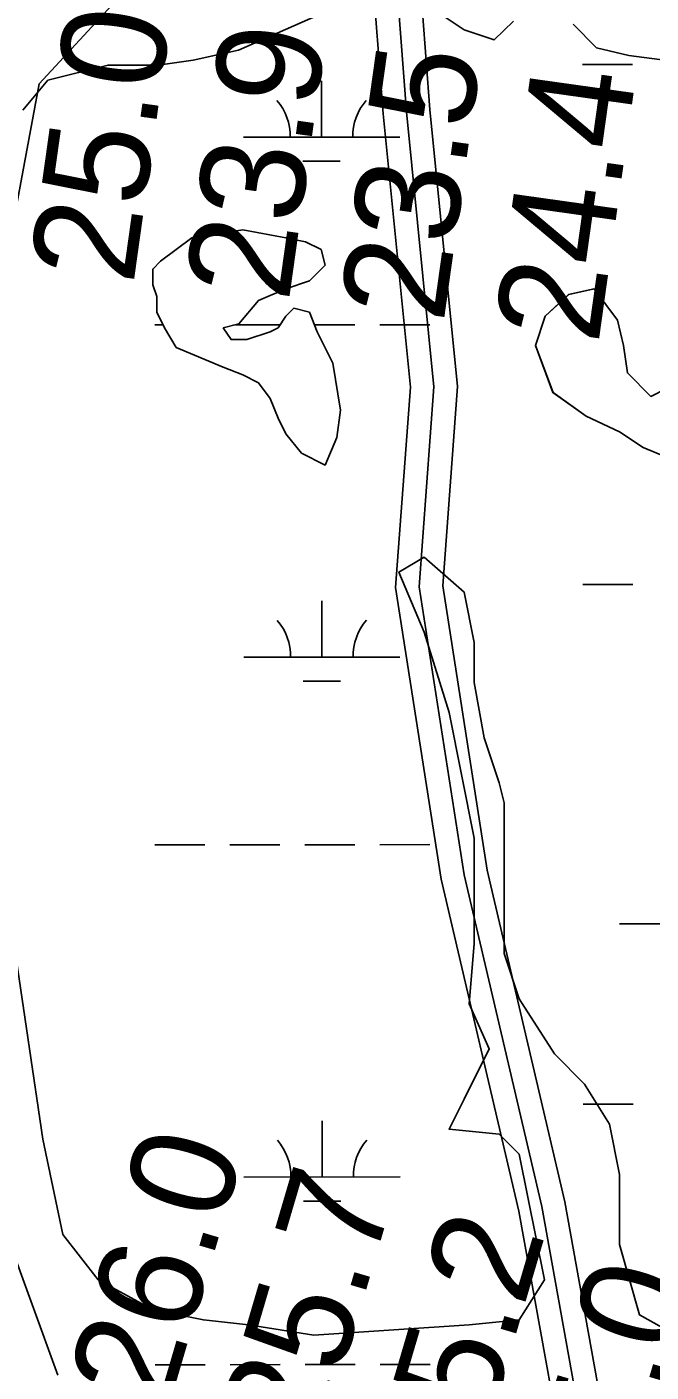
# Model space of a CAD drawing. Extents: x 3279314 to 3317160, y 734079 to 759431.
# Drawn here: x 3307338 to 3307738, y 743379 to 744240 of the extents above; entities that cross this region are included whole.
import ezdxf

# ---------------------------------------------------------------- set-up
doc = ezdxf.new("R2010")
doc.units = 0
for name, color, linetype in [('V-RIVR-RANG', 7, 'Continuous'), ('V-ROAD-CNTR', 7, 'Continuous'), ('V-SITE-VEGE', 7, 'Continuous'), ('V-TOPO-MAJR', 7, 'Continuous'), ('V-WETL-SWMP', 7, 'Continuous')]:
    doc.layers.add(name, color=color, linetype=linetype)

msp = doc.modelspace()

# ---------------------------------------------------------------- linework, layer by layer
at = {"layer": 'V-ROAD-CNTR'}
for points in [[(3307587.82, 745332.86), (3307581.48, 745024.05), (3307582.35, 744780.07), (3307585.5, 744666.86), (3307585.95, 744494.61), (3307558.86, 744281.65), (3307566.28, 744184.64), (3307583.65, 744009.72), (3307574.17, 743881.4), (3307603.3, 743694.88), (3307653.03, 743482.43), (3307691.15, 743271.18)], [(3307602.82, 745332.92), (3307596.48, 745023.93), (3307597.35, 744780.31), (3307600.5, 744667.09), (3307600.95, 744493.67), (3307573.93, 744281.27), (3307581.23, 744185.95), (3307598.71, 744009.91), (3307589.25, 743882.01), (3307618.03, 743697.75), (3307667.72, 743485.47), (3307705.82, 743274.33)], [(3307602.82, 745332.92), (3307596.48, 745023.93), (3307597.35, 744780.31), (3307600.5, 744667.09), (3307600.95, 744493.67), (3307573.93, 744281.27), (3307581.23, 744185.95), (3307598.71, 744009.91), (3307589.25, 743882.01), (3307618.03, 743697.75), (3307667.72, 743485.47), (3307705.82, 743274.33)], [(3307617.83, 745332.98), (3307611.48, 745023.8), (3307612.35, 744780.54), (3307615.5, 744667.32), (3307615.95, 744492.74), (3307589, 744280.9), (3307596.17, 744187.27), (3307613.76, 744010.09), (3307604.34, 743882.62), (3307632.77, 743700.62), (3307682.41, 743488.51), (3307720.49, 743277.49)]]:
    msp.add_lwpolyline(points, dxfattribs=at)
at = {"layer": 'V-SITE-VEGE'}
for points in [[(3307335.58, 744186.86), (3307351.64, 744206.13), (3307390.15, 744215.77), (3307422.25, 744215.77), (3307444.72, 744218.98), (3307473.61, 744225.4), (3307524.97, 744247.89)], [(3307598.8, 744251.1), (3307618.06, 744238.25), (3307637.32, 744231.83), (3307649.58, 744243.82)], [(3307687.77, 744241.91), (3307702.81, 744226.87), (3307723.47, 744221.85), (3307747.9, 744218.72)], [(3307747.58, 744008.75), (3307737.56, 744003.73), (3307722.53, 744018.78), (3307720.03, 744036.33), (3307716.27, 744052.62), (3307701.24, 744072.68), (3307684.96, 744068.92), (3307669.93, 744055.13), (3307663.66, 744036.33), (3307674.94, 744006.24), (3307696.23, 743991.2), (3307717.52, 743981.17), (3307732.56, 743971.14), (3307747.58, 743964.87)], [(3307592.38, 743901.01), (3307576.33, 743891.38), (3307592.38, 743852.84), (3307608.43, 743801.45), (3307624.48, 743721.15), (3307624.48, 743689.04), (3307624.48, 743653.7), (3307621.27, 743615.16), (3307634.11, 743586.26), (3307618.06, 743554.14), (3307608.43, 743534.87), (3307640.53, 743531.66), (3307653.37, 743518.81), (3307669.42, 743438.51), (3307653.37, 743412.82), (3307621.27, 743409.61), (3307573.12, 743406.4), (3307521.76, 743403.18), (3307480.03, 743409.61), (3307451.14, 743412.82), (3307419.04, 743419.24), (3307383.73, 743438.51), (3307361.27, 743467.42), (3307348.42, 743528.44), (3307322.75, 743701.88)], [(3308051.01, 743376.11), (3307948.68, 743387.12), (3307890.9, 743387.12), (3307842.75, 743387.12), (3307801.02, 743393.55), (3307759.29, 743399.97), (3307730.4, 743416.03), (3307717.56, 743461), (3307717.56, 743505.96), (3307711.15, 743538.08), (3307695.1, 743563.77), (3307675.83, 743583.05), (3307653.37, 743618.38), (3307643.74, 743647.28), (3307643.74, 743724.36), (3307643.74, 743743.64), (3307640.53, 743756.48), (3307630.9, 743785.39), (3307624.48, 743820.72), (3307624.48, 743846.41), (3307618.06, 743878.53), (3307592.38, 743901.01)]]:
    msp.add_lwpolyline(points, dxfattribs=at)
msp.add_lwpolyline([(3307443.84, 744105.27), (3307423.79, 744090.23), (3307418.79, 744085.21), (3307418.79, 744075.19), (3307421.29, 744067.67), (3307421.29, 744057.64), (3307426.3, 744047.61), (3307433.81, 744035.07), (3307463.88, 744022.54), (3307476.4, 744017.52), (3307486.43, 744012.51), (3307493.94, 744002.48), (3307498.95, 743989.94), (3307503.96, 743979.92), (3307513.98, 743967.38), (3307529.01, 743959.86), (3307536.53, 743977.41), (3307539.03, 743994.96), (3307534.02, 744025.04), (3307524, 744045.1), (3307518.99, 744057.64), (3307508.97, 744060.15), (3307503.96, 744055.13), (3307498.95, 744047.61), (3307493.94, 744045.1), (3307478.91, 744040.09), (3307468.89, 744040.09), (3307463.88, 744047.61), (3307473.9, 744050.12), (3307486.43, 744065.16), (3307503.96, 744072.68), (3307518.99, 744077.69), (3307529.01, 744087.72), (3307526.51, 744097.75), (3307516.49, 744102.77), (3307503.96, 744105.27), (3307476.4, 744110.28)], close=True, dxfattribs=at)
at = {"layer": 'V-TOPO-MAJR'}
msp.add_lwpolyline([(3308173.87, 745233.98), (3308159.49, 744980.56), (3308158.23, 744964.84), (3308156.47, 744949.19), (3308153.97, 744933.64), (3308150.97, 744918.16), (3308126.91, 744807.86), (3308121.09, 744784.37), (3308114.41, 744761.16), (3308106.44, 744738.35), (3308097.62, 744715.82), (3308087.19, 744694.09), (3308075.51, 744673.12), (3308061.97, 744653.32), (3308047.17, 744634.28), (3308022.86, 744605.81), (3308014.77, 744598.2), (3307434.18, 744299.28), (3307346.12, 744203.68), (3307289.48, 743900.42), (3307280.87, 743648.94), (3307308.48, 743513.14), (3307357.97, 743377.56)], dxfattribs=at)
at = {"layer": 'V-WETL-SWMP'}
for p, q in [((3307702.8, 744226.87), (3307687.77, 744241.91)), ((3307702.8, 744226.87), (3307687.77, 744241.91)), ((3307723.47, 744221.85), (3307702.8, 744226.87)), ((3307723.47, 744221.85), (3307702.8, 744226.87)), ((3307747.9, 744218.72), (3307723.47, 744221.85)), ((3307747.9, 744218.72), (3307723.47, 744221.85)), ((3307693.84, 744216.18), (3307725.84, 744216.19)), ((3307526.8, 744169.66), (3307526.79, 744205.66)), ((3307476.8, 744169.64), (3307576.8, 744169.69)), ((3307514.81, 744154.22), (3307538.81, 744154.24)), ((3307443.83, 744105.27), (3307476.4, 744110.29)), ((3307443.83, 744105.27), (3307476.4, 744110.29)), ((3307476.4, 744110.29), (3307503.96, 744105.27)), ((3307476.4, 744110.29), (3307503.96, 744105.27)), ((3307423.79, 744090.23), (3307443.83, 744105.27)), ((3307423.79, 744090.23), (3307443.83, 744105.27)), ((3307503.96, 744105.27), (3307516.48, 744102.76)), ((3307503.96, 744105.27), (3307516.48, 744102.76)), ((3307516.48, 744102.76), (3307526.5, 744097.75)), ((3307516.48, 744102.76), (3307526.5, 744097.75)), ((3307526.5, 744097.75), (3307529.01, 744087.72)), ((3307526.5, 744097.75), (3307529.01, 744087.72)), ((3307418.78, 744085.21), (3307423.79, 744090.23)), ((3307418.78, 744085.21), (3307423.79, 744090.23)), ((3307418.78, 744075.19), (3307418.78, 744085.21)), ((3307418.78, 744075.19), (3307418.78, 744085.21)), ((3307529.01, 744087.72), (3307518.99, 744077.69)), ((3307529.01, 744087.72), (3307518.99, 744077.69)), ((3307421.29, 744067.66), (3307418.78, 744075.19)), ((3307421.29, 744067.66), (3307418.78, 744075.19)), ((3307518.99, 744077.69), (3307503.96, 744072.68)), ((3307518.99, 744077.69), (3307503.96, 744072.68)), ((3307421.29, 744057.64), (3307421.29, 744067.66)), ((3307421.29, 744057.64), (3307421.29, 744067.66)), ((3307503.96, 744072.68), (3307486.42, 744065.16)), ((3307503.96, 744072.68), (3307486.42, 744065.16)), ((3307669.92, 744055.13), (3307684.95, 744068.92)), ((3307669.92, 744055.13), (3307684.95, 744068.92)), ((3307684.95, 744068.92), (3307701.24, 744072.68)), ((3307684.95, 744068.92), (3307701.24, 744072.68)), ((3307701.24, 744072.68), (3307716.27, 744052.62)), ((3307701.24, 744072.68), (3307716.27, 744052.62)), ((3307426.3, 744047.61), (3307421.29, 744057.64)), ((3307426.3, 744047.61), (3307421.29, 744057.64)), ((3307486.42, 744065.16), (3307473.9, 744050.11)), ((3307486.42, 744065.16), (3307473.9, 744050.11)), ((3307503.96, 744055.13), (3307508.97, 744060.14)), ((3307503.96, 744055.13), (3307508.97, 744060.14)), ((3307508.97, 744060.14), (3307518.99, 744057.64)), ((3307508.97, 744060.14), (3307518.99, 744057.64)), ((3307518.99, 744057.64), (3307524, 744045.1)), ((3307518.99, 744057.64), (3307524, 744045.1)), ((3307420.02, 744049.54), (3307425.33, 744049.54)), ((3307473.9, 744050.11), (3307463.87, 744047.61)), ((3307473.9, 744050.11), (3307463.87, 744047.61)), ((3307471.69, 744049.56), (3307500.02, 744049.58)), ((3307498.95, 744047.61), (3307503.96, 744055.13)), ((3307498.95, 744047.61), (3307503.96, 744055.13)), ((3307522.21, 744049.59), (3307548.02, 744049.6)), ((3307564.02, 744049.61), (3307596.02, 744049.63)), ((3307663.66, 744036.32), (3307669.92, 744055.13)), ((3307663.66, 744036.32), (3307669.92, 744055.13)), ((3307716.27, 744052.62), (3307720.03, 744036.32)), ((3307716.27, 744052.62), (3307720.03, 744036.32)), ((3307433.81, 744035.07), (3307426.3, 744047.61)), ((3307433.81, 744035.07), (3307426.3, 744047.61)), ((3307463.87, 744047.61), (3307468.89, 744040.09)), ((3307463.87, 744047.61), (3307468.89, 744040.09)), ((3307478.91, 744040.09), (3307493.94, 744045.1)), ((3307478.91, 744040.09), (3307493.94, 744045.1)), ((3307493.94, 744045.1), (3307498.95, 744047.61)), ((3307493.94, 744045.1), (3307498.95, 744047.61)), ((3307524, 744045.1), (3307534.02, 744025.04)), ((3307524, 744045.1), (3307534.02, 744025.04)), ((3307463.87, 744022.54), (3307433.81, 744035.07)), ((3307463.87, 744022.54), (3307433.81, 744035.07)), ((3307468.89, 744040.09), (3307478.91, 744040.09)), ((3307468.89, 744040.09), (3307478.91, 744040.09)), ((3307674.93, 744006.24), (3307663.66, 744036.32)), ((3307674.93, 744006.24), (3307663.66, 744036.32)), ((3307720.03, 744036.32), (3307722.53, 744018.77)), ((3307720.03, 744036.32), (3307722.53, 744018.77)), ((3307534.02, 744025.04), (3307539.03, 743994.96)), ((3307534.02, 744025.04), (3307539.03, 743994.96)), ((3307476.4, 744017.52), (3307463.87, 744022.54)), ((3307476.4, 744017.52), (3307463.87, 744022.54)), ((3307486.42, 744012.51), (3307476.4, 744017.52)), ((3307486.42, 744012.51), (3307476.4, 744017.52)), ((3307722.53, 744018.77), (3307737.56, 744003.73)), ((3307722.53, 744018.77), (3307737.56, 744003.73)), ((3307493.94, 744002.48), (3307486.42, 744012.51)), ((3307493.94, 744002.48), (3307486.42, 744012.51)), ((3307696.23, 743991.2), (3307674.93, 744006.24)), ((3307696.23, 743991.2), (3307674.93, 744006.24)), ((3307737.56, 744003.73), (3307747.58, 744008.75)), ((3307737.56, 744003.73), (3307747.58, 744008.75)), ((3307498.95, 743989.94), (3307493.94, 744002.48)), ((3307498.95, 743989.94), (3307493.94, 744002.48)), ((3307503.96, 743979.91), (3307498.95, 743989.94)), ((3307503.96, 743979.91), (3307498.95, 743989.94)), ((3307539.03, 743994.96), (3307536.52, 743977.41)), ((3307539.03, 743994.96), (3307536.52, 743977.41)), ((3307717.52, 743981.17), (3307696.23, 743991.2)), ((3307717.52, 743981.17), (3307696.23, 743991.2)), ((3307732.55, 743971.14), (3307717.52, 743981.17)), ((3307732.55, 743971.14), (3307717.52, 743981.17)), ((3307513.98, 743967.38), (3307503.96, 743979.91)), ((3307513.98, 743967.38), (3307503.96, 743979.91)), ((3307536.52, 743977.41), (3307529.01, 743959.86)), ((3307536.52, 743977.41), (3307529.01, 743959.86)), ((3307529.01, 743959.86), (3307513.98, 743967.38)), ((3307529.01, 743959.86), (3307513.98, 743967.38)), ((3307747.58, 743964.87), (3307732.55, 743971.14)), ((3307747.58, 743964.87), (3307732.55, 743971.14)), ((3307694.01, 743883.5), (3307726.01, 743883.52)), ((3307526.97, 743836.99), (3307526.96, 743872.99)), ((3307476.97, 743836.96), (3307576.97, 743837.01)), ((3307514.98, 743821.55), (3307538.98, 743821.56)), ((3307420.19, 743716.86), (3307452.19, 743716.88)), ((3307468.19, 743716.89), (3307500.19, 743716.9)), ((3307516.19, 743716.91), (3307548.19, 743716.93)), ((3307564.19, 743716.93), (3307596.19, 743716.95)), ((3307717.53, 743666.27), (3307817.53, 743666.32)), ((3307694.18, 743550.83), (3307726.18, 743550.84)), ((3307527.14, 743504.31), (3307527.12, 743540.31)), ((3307477.14, 743504.29), (3307577.14, 743504.34)), ((3307515.15, 743488.87), (3307539.15, 743488.89)), ((3307420.36, 743384.19), (3307452.36, 743384.2)), ((3307468.36, 743384.21), (3307500.36, 743384.23)), ((3307516.36, 743384.24), (3307548.36, 743384.25)), ((3307564.36, 743384.26), (3307596.36, 743384.28))]:
    msp.add_line(p, q, dxfattribs=at)
for centre, start, end in [((3307471.56, 744170.11), 359.25735, 40.801), ((3307582.05, 744170.16), 139.25734, 180.801), ((3307471.73, 743837.43), 359.25735, 40.801), ((3307582.22, 743837.49), 139.25734, 180.801), ((3307471.9, 743504.76), 359.25735, 40.801), ((3307582.39, 743504.81), 139.25734, 180.801)]:
    msp.add_arc(centre, 35.25, start, end, dxfattribs=at)

# ---------------------------------------------------------------- texts
at = {"layer": 'V-RIVR-RANG'}
for s, rotation, p in [('25.0', 82.00833, (3307406.26, 744074.54)), ('23.9', 82.00833, (3307505.69, 744063.5)), ('23.5', 82.00833, (3307604.79, 744050.11)), ('24.4', 82.00833, (3307703.85, 744036.46)), ('26.0', 73.58833, (3307428.12, 743354.06)), ('25.7', 73.58833, (3307524.93, 743328.82)), ('25.2', 73.58833, (3307620.92, 743300.8)), ('25.0', 73.58833, (3307716.1, 743269.99))]:
    msp.add_text(s, height=67, rotation=rotation, dxfattribs=at).set_placement(p)

doc.saveas('drawing.dxf')
